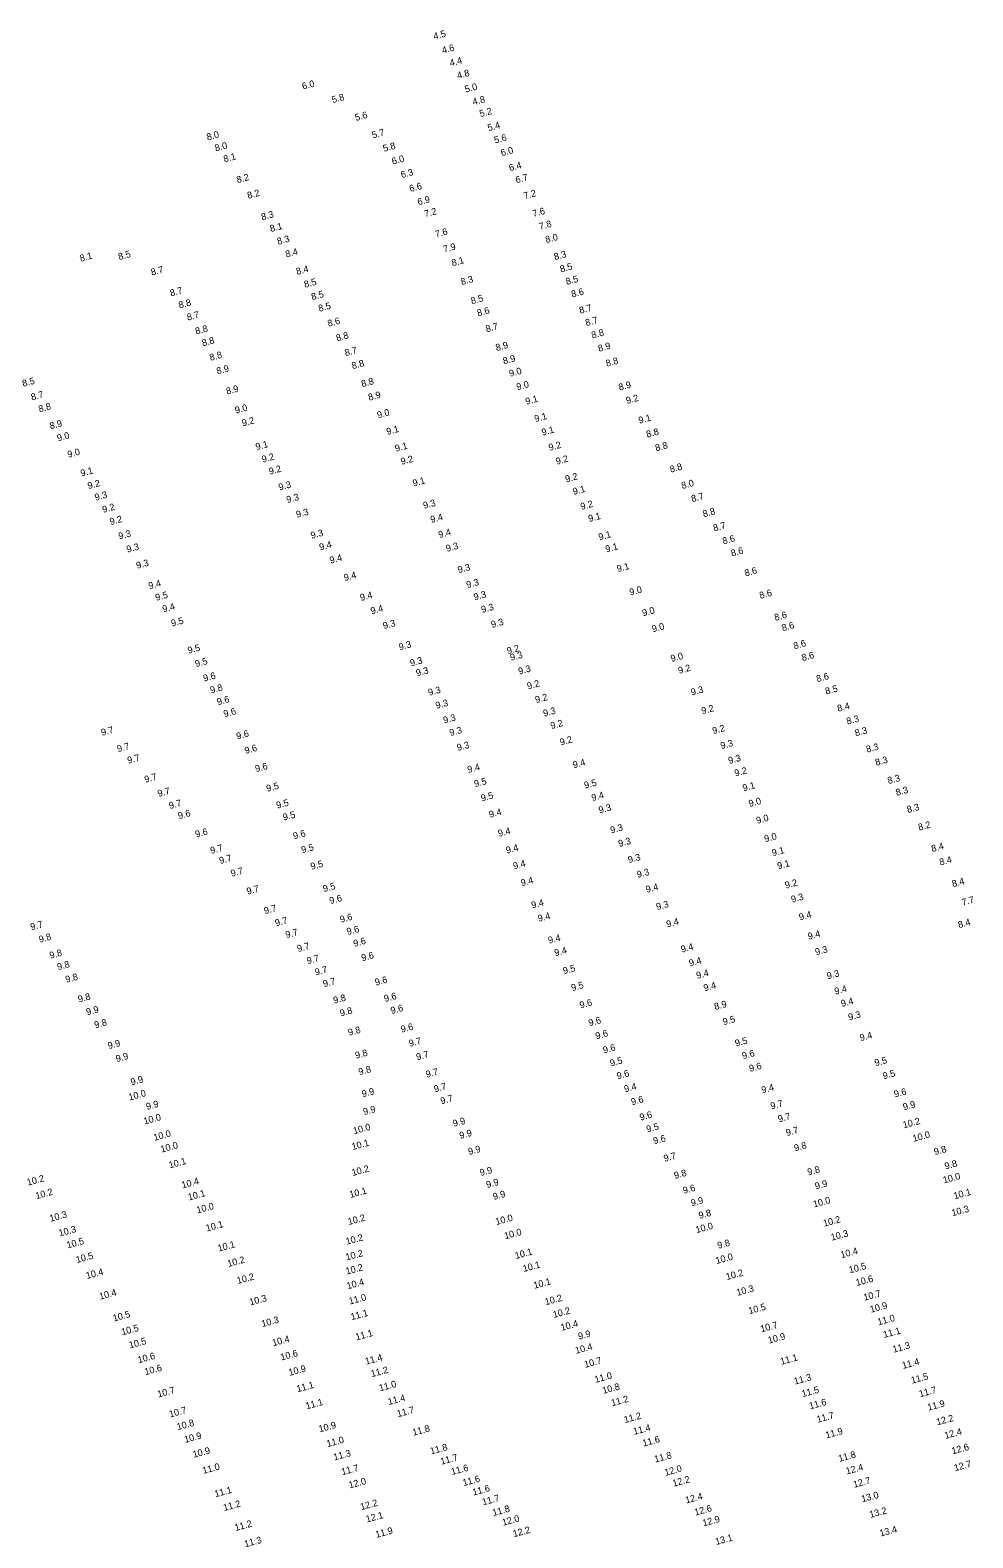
# Model space of a CAD drawing. Extents: x 1023796 to 1112670, y 656573 to 837340.
# Drawn here: x 1106320 to 1106669, y 697821 to 698379 of the extents above; entities that cross this region are included whole.
import ezdxf

# ---------------------------------------------------------------- set-up
doc = ezdxf.new("R2010")
doc.units = 0
doc.layers.add('V-TOPO-SOUN', color=7, linetype='Continuous')

msp = doc.modelspace()

# ---------------------------------------------------------------- texts
at = {"layer": 'V-TOPO-SOUN'}
for s, p in [('4.5', (1106469.98, 698375.57)), ('4.6', (1106473.13, 698370.38)), ('4.4', (1106475.99, 698365.69)), ('4.8', (1106478.72, 698361.02)), ('6.0', (1106421.4, 698357.07)), ('5.0', (1106481.59, 698355.97)), ('5.8', (1106432.43, 698352.09)), ('4.8', (1106484.46, 698351.32)), ('5.6', (1106440.97, 698345.49)), ('5.2', (1106487.03, 698346.91)), ('8.0', (1106386.09, 698338.3)), ('5.7', (1106447.25, 698339.03)), ('5.4', (1106490.03, 698341.72)), ('8.0', (1106389.12, 698334.19)), ('5.8', (1106451.34, 698334.07)), ('5.6', (1106492.46, 698337.14)), ('6.0', (1106494.91, 698332.46)), ('8.1', (1106392.35, 698330.16)), ('6.0', (1106454.59, 698329.32)), ('6.4', (1106497.95, 698326.89)), ('8.2', (1106397.17, 698322.48)), ('6.3', (1106457.92, 698324.31)), ('6.7', (1106500.35, 698322.43)), ('8.2', (1106401.14, 698316.66)), ('6.6', (1106461.11, 698319.2)), ('7.2', (1106503.33, 698316.52)), ('6.9', (1106464.09, 698314.26)), ('7.2', (1106466.59, 698309.84)), ('7.6', (1106506.61, 698309.94)), ('8.3', (1106406.3, 698308.71)), ('8.1', (1106409.51, 698304.38)), ('7.8', (1106509.08, 698305.19)), ('8.3', (1106412.16, 698299.67)), ('7.6', (1106470.62, 698302.33)), ('8.0', (1106511.4, 698300.31)), ('8.1', (1106339.17, 698293.4)), ('8.5', (1106353.41, 698294)), ('8.4', (1106415.24, 698294.93)), ('7.9', (1106473.62, 698296.81)), ('8.3', (1106514.55, 698293.99)), ('8.7', (1106365.5, 698288.24)), ('8.4', (1106419.19, 698288.54)), ('8.1', (1106476.7, 698291.75)), ('8.5', (1106516.78, 698289.42)), ('8.5', (1106422.13, 698283.74)), ('8.3', (1106480.09, 698284.73)), ('8.5', (1106518.93, 698284.79)), ('8.7', (1106372.56, 698280.55)), ('8.8', (1106375.74, 698276.07)), ('8.5', (1106424.83, 698279.18)), ('8.5', (1106483.83, 698277.67)), ('8.6', (1106521, 698280.1)), ('8.7', (1106378.77, 698271.59)), ('8.5', (1106427.44, 698274.88)), ('8.6', (1106486.14, 698273.14)), ('8.7', (1106523.94, 698274.13)), ('8.8', (1106381.91, 698266.46)), ('8.6', (1106430.84, 698269.3)), ('8.7', (1106489.31, 698267.28)), ('8.7', (1106526.19, 698269.57)), ('8.8', (1106528.44, 698264.96)), ('8.8', (1106384.35, 698262.09)), ('8.8', (1106433.99, 698263.93)), ('8.9', (1106493.01, 698260.34)), ('8.9', (1106530.89, 698260.05)), ('8.8', (1106387.18, 698256.72)), ('8.7', (1106437.17, 698258.45)), ('8.8', (1106439.76, 698253.64)), ('8.9', (1106495.69, 698255.45)), ('8.8', (1106533.76, 698254.51)), ('8.9', (1106389.75, 698251.69)), ('9.0', (1106498, 698250.8)), ('8.5', (1106317.92, 698247.08)), ('8.9', (1106393.31, 698244.21)), ('8.8', (1106443.31, 698246.95)), ('9.0', (1106500.7, 698245.82)), ('8.9', (1106538.48, 698245.67)), ('8.7', (1106321.14, 698242.04)), ('8.8', (1106323.93, 698237.63)), ('9.0', (1106396.6, 698237.17)), ('8.9', (1106445.89, 698241.95)), ('9.1', (1106504.01, 698240.46)), ('9.2', (1106541.24, 698240.76)), ('8.9', (1106328.03, 698231.38)), ('9.2', (1106399.15, 698232.45)), ('9.0', (1106449.15, 698235.43)), ('9.1', (1106507.36, 698234.03)), ('9.1', (1106545.86, 698233.44)), ('9.0', (1106330.77, 698226.91)), ('9.1', (1106452.6, 698229.28)), ('9.1', (1106510.01, 698229.03)), ('8.8', (1106548.74, 698228.28)), ('9.0', (1106334.63, 698220.84)), ('9.1', (1106404.21, 698223.65)), ('9.1', (1106455.77, 698223.06)), ('9.2', (1106512.6, 698223.39)), ('8.8', (1106552.04, 698223.24)), ('9.2', (1106406.51, 698219.03)), ('9.2', (1106409.12, 698214.57)), ('9.2', (1106457.89, 698218.2)), ('9.2', (1106515.26, 698218.27)), ('8.8', (1106557.4, 698215.33)), ('9.1', (1106339.46, 698213.89)), ('9.2', (1106342.08, 698209.24)), ('9.1', (1106462.3, 698210.19)), ('9.2', (1106518.75, 698211.73)), ('8.0', (1106561.71, 698209.28)), ('9.3', (1106344.71, 698204.95)), ('9.3', (1106412.71, 698208.69)), ('9.3', (1106415.63, 698204.08)), ('9.1', (1106521.55, 698207.08)), ('8.7', (1106565.36, 698204.44)), ('9.2', (1106347.52, 698200.44)), ('9.3', (1106419.2, 698198.6)), ('9.3', (1106466.19, 698201.91)), ('9.2', (1106524.39, 698201.54)), ('8.8', (1106569.6, 698198.81)), ('9.2', (1106350.27, 698195.94)), ('9.4', (1106468.89, 698196.72)), ('9.1', (1106527.26, 698197.08)), ('8.7', (1106573.49, 698193.59)), ('9.3', (1106353.49, 698190.57)), ('9.3', (1106424.59, 698190.85)), ('9.4', (1106471.83, 698191.13)), ('9.1', (1106531.07, 698190.28)), ('8.6', (1106576.91, 698188.77)), ('9.3', (1106356.49, 698185.71)), ('9.4', (1106427.77, 698186.54)), ('9.4', (1106431.59, 698181.65)), ('9.3', (1106474.61, 698186.01)), ('9.1', (1106533.61, 698185.79)), ('8.6', (1106580.02, 698184.28)), ('9.3', (1106360.07, 698179.75)), ('9.3', (1106478.97, 698178.13)), ('9.1', (1106537.82, 698178.51)), ('8.6', (1106585.07, 698176.92)), ('9.4', (1106364.59, 698172.19)), ('9.4', (1106436.85, 698175.21)), ('9.3', (1106482.18, 698172.59)), ('9.5', (1106367.13, 698167.88)), ('9.4', (1106442.85, 698167.84)), ('9.3', (1106484.87, 698168.05)), ('9.0', (1106542.5, 698169.85)), ('8.6', (1106590.57, 698168.64)), ('9.4', (1106369.76, 698163.59)), ('9.4', (1106446.77, 698162.89)), ('9.3', (1106487.67, 698163.41)), ('9.0', (1106547.21, 698162.17)), ('8.6', (1106596.11, 698160.5)), ('9.5', (1106372.96, 698158.35)), ('9.3', (1106451.32, 698157.42)), ('9.3', (1106491.33, 698157.87)), ('9.0', (1106550.8, 698156.25)), ('8.6', (1106598.82, 698156.64)), ('9.5', (1106379.09, 698148.31)), ('9.3', (1106457.18, 698149.57)), ('9.2', (1106497.16, 698148.14)), ('8.6', (1106603.17, 698149.97)), ('9.5', (1106381.82, 698143.36)), ('9.3', (1106461.34, 698143.64)), ('9.3', (1106498.35, 698145.67)), ('9.0', (1106557.75, 698145.26)), ('8.6', (1106606.19, 698145.6)), ('9.6', (1106384.84, 698137.99)), ('9.3', (1106463.55, 698139.93)), ('9.3', (1106501.38, 698140.58)), ('9.2', (1106560.52, 698140.87)), ('8.6', (1106611.64, 698137.79)), ('9.8', (1106387.42, 698133.62)), ('9.3', (1106468.05, 698132.75)), ('9.2', (1106504.63, 698135.1)), ('9.3', (1106565.22, 698132.84)), ('8.5', (1106614.92, 698133.19)), ('9.6', (1106389.93, 698129.24)), ('9.3', (1106470.78, 698127.9)), ('9.2', (1106507.61, 698130.05)), ('9.2', (1106569.13, 698125.93)), ('8.4', (1106619.37, 698126.81)), ('9.6', (1106392.36, 698124.81)), ('9.3', (1106473.62, 698122.48)), ('9.3', (1106510.58, 698125.02)), ('9.2', (1106513.28, 698120.43)), ('8.3', (1106622.79, 698122.05)), ('9.7', (1106347.08, 698117.92)), ('9.6', (1106397.11, 698116.55)), ('9.3', (1106475.92, 698117.84)), ('9.2', (1106516.75, 698114.35)), ('9.2', (1106573.16, 698118.56)), ('8.3', (1106625.84, 698117.72)), ('9.7', (1106352.98, 698111.88)), ('9.6', (1106400.14, 698111.24)), ('9.3', (1106478.67, 698112.33)), ('9.3', (1106576.17, 698113.03)), ('8.3', (1106630.07, 698111.69)), ('9.7', (1106356.79, 698107.62)), ('9.6', (1106404.04, 698104.5)), ('9.4', (1106482.56, 698104.17)), ('9.4', (1106521.54, 698105.93)), ('9.3', (1106579.05, 698107.51)), ('8.3', (1106633.41, 698106.84)), ('9.7', (1106363.09, 698100.56)), ('9.5', (1106485.04, 698098.92)), ('9.5', (1106525.74, 698098.39)), ('9.2', (1106581.35, 698102.87)), ('8.3', (1106637.96, 698100.09)), ('9.7', (1106367.97, 698095.32)), ('9.5', (1106408.19, 698097.21)), ('9.5', (1106487.55, 698093.64)), ('9.4', (1106528.44, 698093.78)), ('9.1', (1106584.35, 698097.38)), ('8.3', (1106640.98, 698095.69)), ('9.7', (1106372.16, 698090.84)), ('9.6', (1106375.53, 698087.08)), ('9.5', (1106411.86, 698090.97)), ('9.5', (1106414.3, 698086.55)), ('9.4', (1106490.57, 698087.56)), ('9.3', (1106531.11, 698089.18)), ('9.0', (1106586.6, 698091.59)), ('8.3', (1106645.12, 698089.37)), ('9.3', (1106535.42, 698081.81)), ('9.0', (1106589.37, 698085.35)), ('8.2', (1106649.29, 698082.84)), ('9.6', (1106381.89, 698080.27)), ('9.6', (1106418.09, 698079.64)), ('9.4', (1106493.89, 698080.56)), ('9.3', (1106538.39, 698076.8)), ('9.0', (1106592.37, 698078.56)), ('9.7', (1106387.46, 698074.26)), ('9.7', (1106390.77, 698070.5)), ('9.5', (1106421.11, 698074.47)), ('9.4', (1106496.81, 698074.33)), ('9.3', (1106541.95, 698070.83)), ('9.1', (1106595.16, 698073.38)), ('8.4', (1106654.15, 698074.92)), ('8.4', (1106657.14, 698069.92)), ('9.7', (1106395.02, 698065.77)), ('9.5', (1106424.56, 698068.35)), ('9.4', (1106499.47, 698068.51)), ('9.3', (1106545.23, 698065.34)), ('9.1', (1106597.19, 698068.53)), ('9.7', (1106400.91, 698059.14)), ('9.5', (1106429.14, 698060.09)), ('9.4', (1106502.32, 698062.27)), ('9.4', (1106548.55, 698059.84)), ('9.2', (1106600, 698061.37)), ('8.4', (1106661.76, 698061.95)), ('9.6', (1106431.53, 698055.66)), ('9.4', (1106506.21, 698054.02)), ('9.3', (1106552.39, 698053.44)), ('9.3', (1106602.28, 698056.16)), ('7.7', (1106665.41, 698055.06)), ('9.7', (1106407.33, 698051.93)), ('9.7', (1106411.4, 698047.41)), ('9.6', (1106435.41, 698048.72)), ('9.4', (1106508.6, 698049.11)), ('9.4', (1106605.21, 698049.6)), ('9.7', (1106320.92, 698045.98)), ('9.7', (1106415.27, 698043.05)), ('9.6', (1106437.91, 698044.21)), ('9.4', (1106556.13, 698047.01)), ('9.4', (1106608.47, 698042.49)), ('8.4', (1106664.01, 698046.76)), ('9.8', (1106324.04, 698041.35)), ('9.7', (1106419.58, 698037.93)), ('9.6', (1106440.37, 698039.83)), ('9.4', (1106512.41, 698041.01)), ('9.4', (1106514.73, 698036.35)), ('9.4', (1106561.53, 698037.69)), ('9.3', (1106611.17, 698036.68)), ('9.8', (1106328, 698035.43)), ('9.8', (1106330.81, 698031.2)), ('9.7', (1106423.13, 698033.41)), ('9.6', (1106443.35, 698034.5)), ('9.4', (1106564.52, 698032.59)), ('9.8', (1106333.87, 698026.53)), ('9.7', (1106426.14, 698029.23)), ('9.7', (1106429.15, 698024.9)), ('9.6', (1106448.36, 698025.46)), ('9.5', (1106517.89, 698029.72)), ('9.4', (1106567.22, 698027.99)), ('9.3', (1106615.5, 698027.83)), ('9.6', (1106451.72, 698019.43)), ('9.5', (1106520.94, 698023.46)), ('9.4', (1106569.92, 698023.39)), ('9.4', (1106618.31, 698022.15)), ('9.8', (1106338.52, 698019.23)), ('9.9', (1106341.58, 698014.5)), ('9.8', (1106432.96, 698018.8)), ('9.8', (1106435.4, 698014.06)), ('9.6', (1106454.17, 698014.98)), ('9.6', (1106524.06, 698017.01)), ('8.9', (1106573.86, 698016.46)), ('9.4', (1106620.72, 698017.58)), ('9.8', (1106344.58, 698009.7)), ('9.6', (1106457.93, 698008.08)), ('9.6', (1106527.36, 698010.45)), ('9.5', (1106577.02, 698010.84)), ('9.3', (1106623.42, 698012.6)), ('9.8', (1106438.43, 698006.9)), ('9.7', (1106460.9, 698002.84)), ('9.6', (1106529.94, 698005.63)), ('9.5', (1106581.53, 698002.92)), ('9.4', (1106627.67, 698004.93)), ('9.9', (1106349.54, 698001.98)), ('9.9', (1106352.53, 697997.19)), ('9.8', (1106441.03, 697998.42)), ('9.7', (1106463.63, 697997.86)), ('9.6', (1106532.71, 698000.38)), ('9.6', (1106584.16, 697998.25)), ('9.8', (1106442.27, 697992.35)), ('9.7', (1106467.17, 697991.42)), ('9.5', (1106535.31, 697995.58)), ('9.6', (1106586.76, 697993.56)), ('9.5', (1106633.16, 697995.66)), ('9.9', (1106358.02, 697988.59)), ('9.7', (1106470.17, 697985.99)), ('9.6', (1106537.8, 697990.82)), ('9.4', (1106540.52, 697986.01)), ('9.5', (1106636.19, 697990.83)), ('10.0 ', (1106357.23, 697982.96)), ('9.9', (1106443.49, 697984.18)), ('9.7', (1106472.6, 697981.57)), ('9.6', (1106543.1, 697981.21)), ('9.4', (1106591.32, 697985.62)), ('9.6', (1106640.36, 697984.07)), ('9.9', (1106363.72, 697979.49)), ('9.9', (1106443.99, 697977.55)), ('9.6', (1106546.27, 697975.52)), ('9.7', (1106594.67, 697979.68)), ('9.7', (1106597.43, 697974.89)), ('9.9', (1106643.66, 697979.34)), ('10.0 ', (1106362.8, 697974.11)), ('10.0 ', (1106440.3, 697970.48)), ('9.9', (1106477.17, 697973.21)), ('9.5', (1106548.76, 697971.13)), ('9.7', (1106600.35, 697969.8)), ('10.2 ', (1106643.62, 697972.68)), ('10.0 ', (1106366.46, 697968.06)), ('10.0 ', (1106369.09, 697963.69)), ('10.1 ', (1106439.78, 697964.63)), ('9.9', (1106479.6, 697968.76)), ('9.6', (1106551.29, 697966.78)), ('9.8', (1106603.41, 697964.16)), ('10.0 ', (1106647.26, 697967.66)), ('10.1 ', (1106372.12, 697957.85)), ('9.9', (1106482.83, 697962.82)), ('9.7', (1106555.16, 697960.3)), ('9.8', (1106655.13, 697962.77)), ('10.2 ', (1106439.79, 697955.05)), ('9.9', (1106487.13, 697955.01)), ('9.8', (1106559, 697953.95)), ('9.8', (1106608.32, 697955.24)), ('10.0 ', (1106658.46, 697952.3)), ('9.8', (1106659.07, 697957.44)), ('10.2 ', (1106319.64, 697951.45)), ('10.2 ', (1106322.81, 697946.46)), ('10.4 ', (1106376.85, 697950.44)), ('10.1 ', (1106438.94, 697946.91)), ('9.9', (1106489.51, 697950.58)), ('9.6', (1106562.25, 697948.43)), ('9.9', (1106611.11, 697950.05)), ('10.1 ', (1106662.41, 697946.42)), ('10.1 ', (1106379.19, 697945.97)), ('10.0 ', (1106382.37, 697941.2)), ('9.9', (1106491.99, 697946.16)), ('9.9', (1106565.2, 697943.81)), ('10.0 ', (1106610.42, 697943.39)), ('10.3 ', (1106328.02, 697938.09)), ('10.2 ', (1106438.34, 697936.89)), ('10.0 ', (1106492.93, 697936.89)), ('9.8', (1106568.09, 697939.17)), ('10.2 ', (1106614.16, 697936.27)), ('10.3 ', (1106661.65, 697940.14)), ('10.3 ', (1106331.41, 697932.67)), ('10.1 ', (1106385.84, 697934.5)), ('10.2 ', (1106437.57, 697929.58)), ('10.0 ', (1106496.19, 697931.61)), ('10.0 ', (1106566.98, 697933.89)), ('10.3 ', (1106616.99, 697931.1)), ('10.5 ', (1106334.33, 697928.24)), ('10.1 ', (1106390.22, 697927.04)), ('10.1 ', (1106500.14, 697924.32)), ('9.8', (1106575.03, 697928.09)), ('10.4 ', (1106620.56, 697924.59)), ('10.5 ', (1106337.76, 697922.83)), ('10.2 ', (1106393.78, 697921.34)), ('10.2 ', (1106437.54, 697923.77)), ('10.2 ', (1106437.56, 697918.52)), ('10.1 ', (1106503.08, 697919.51)), ('10.0 ', (1106574.37, 697922.47)), ('10.5 ', (1106623.67, 697919)), ('10.4 ', (1106341.49, 697916.92)), ('10.2 ', (1106397.29, 697915.08)), ('10.4 ', (1106437.93, 697913.11)), ('10.1 ', (1106507.01, 697913.31)), ('10.2 ', (1106578.18, 697916.52)), ('10.6 ', (1106626.23, 697914.33)), ('10.4 ', (1106346.36, 697909.26)), ('11.0 ', (1106438.73, 697907.44)), ('10.2 ', (1106511.21, 697907.21)), ('10.3 ', (1106582.07, 697910.7)), ('10.7 ', (1106629.07, 697908.89)), ('10.3 ', (1106401.92, 697907.14)), ('10.2 ', (1106514.17, 697902.49)), ('10.5 ', (1106586.52, 697903.9)), ('10.9 ', (1106631.48, 697904.43)), ('10.5 ', (1106351.43, 697901.18)), ('10.5 ', (1106354.55, 697896.07)), ('10.3 ', (1106406.38, 697899.12)), ('11.1 ', (1106439.4, 697901.67)), ('10.4 ', (1106517.07, 697897.74)), ('10.7 ', (1106590.91, 697897.19)), ('11.0 ', (1106634.24, 697899.78)), ('10.5 ', (1106357.39, 697891.23)), ('10.4 ', (1106410.37, 697892.05)), ('11.1 ', (1106441.18, 697894.2)), ('9.9', (1106523.51, 697894.48)), ('10.9 ', (1106593.72, 697893.01)), ('11.1 ', (1106636.34, 697895.08)), ('10.6 ', (1106360.63, 697885.73)), ('10.6 ', (1106413.43, 697886.76)), ('11.4 ', (1106444.72, 697885.19)), ('10.4 ', (1106522.42, 697889.21)), ('11.1 ', (1106598.29, 697885.16)), ('11.3 ', (1106639.86, 697889.63)), ('10.6 ', (1106363.13, 697881.33)), ('10.9 ', (1106416.43, 697881.08)), ('11.2 ', (1106446.85, 697880.59)), ('10.7 ', (1106525.78, 697884.04)), ('11.4 ', (1106643.32, 697883.64)), ('11.1 ', (1106419.38, 697875)), ('11.0 ', (1106449.88, 697875.35)), ('11.0 ', (1106529.62, 697878.48)), ('10.8 ', (1106532.49, 697874.39)), ('11.3 ', (1106603.37, 697877.82)), ('11.5 ', (1106646.65, 697878.17)), ('10.7 ', (1106367.9, 697873.06)), ('11.1 ', (1106422.74, 697868.68)), ('11.4 ', (1106453.15, 697870.27)), ('11.2 ', (1106535.73, 697869.83)), ('11.5 ', (1106606.21, 697873.2)), ('11.6 ', (1106608.96, 697868.67)), ('11.7 ', (1106649.63, 697873.16)), ('11.9 ', (1106652.72, 697868.17)), ('10.7 ', (1106372.24, 697865.67)), ('11.7 ', (1106456.5, 697865.77)), ('11.2 ', (1106540.47, 697863.61)), ('11.7 ', (1106611.77, 697863.72)), ('12.2 ', (1106656, 697862.75)), ('10.8 ', (1106375.06, 697860.99)), ('10.9 ', (1106427.57, 697860.15)), ('11.8 ', (1106462.24, 697858.9)), ('11.4 ', (1106543.9, 697859.23)), ('11.9 ', (1106615, 697857.91)), ('12.4 ', (1106659.02, 697857.75)), ('10.9 ', (1106377.82, 697856.27)), ('11.0 ', (1106430.49, 697854.7)), ('11.8 ', (1106468.78, 697851.99)), ('11.6 ', (1106547.34, 697854.9)), ('12.6 ', (1106661.67, 697852.04)), ('10.9 ', (1106380.98, 697850.74)), ('11.3 ', (1106433.01, 697849.75)), ('11.7 ', (1106472.58, 697848.17)), ('11.8 ', (1106551.69, 697848.98)), ('11.8 ', (1106619.79, 697849.24)), ('12.7 ', (1106662.55, 697845.78)), ('11.0 ', (1106384.56, 697844.78)), ('11.7 ', (1106435.92, 697844.31)), ('11.6 ', (1106476.52, 697844.36)), ('11.6 ', (1106480.81, 697840.28)), ('12.0 ', (1106555.47, 697844.07)), ('12.4 ', (1106622.54, 697844.57)), ('11.1 ', (1106389.01, 697836.15)), ('12.0 ', (1106438.67, 697839.42)), ('11.6 ', (1106484.45, 697836.77)), ('12.2 ', (1106558.45, 697840.05)), ('12.7 ', (1106625.25, 697839.65)), ('11.2 ', (1106392.24, 697831.05)), ('12.2 ', (1106442.94, 697831.38)), ('11.7 ', (1106488.01, 697833.12)), ('11.8 ', (1106491.82, 697829.2)), ('12.4 ', (1106563.16, 697833.82)), ('12.6 ', (1106566.54, 697829.36)), ('13.0 ', (1106628.26, 697834.28)), ('11.2 ', (1106396.48, 697823.66)), ('12.1 ', (1106445.02, 697826.8)), ('12.0 ', (1106495.41, 697825.58)), ('12.9 ', (1106569.53, 697825.37)), ('13.2 ', (1106631.26, 697828.5)), ('11.9 ', (1106448.55, 697821.1)), ('12.2 ', (1106499.39, 697821.35)), ('13.1 ', (1106574.24, 697818.47)), ('13.4 ', (1106635.04, 697821.59)), ('11.3 ', (1106400.04, 697817.63))]:
    msp.add_text(s, height=2.5, rotation=15, dxfattribs=at).set_placement(p)

doc.saveas('drawing.dxf')
